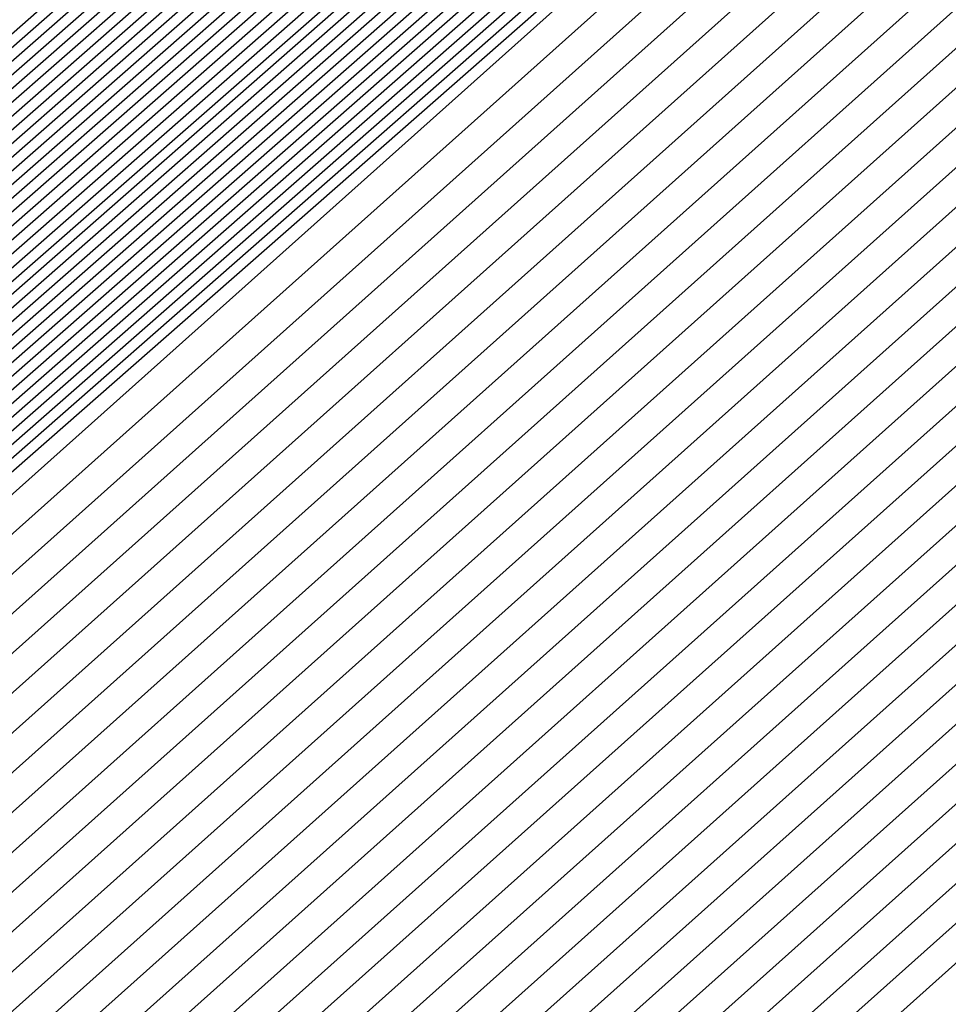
# Model space of a CAD drawing. Extents: x 3249832 to 3255657, y 13789405 to 13793316.
# Tile 938 of 1056: x 3253211.7229 to 3253211.7895, y 13791260.3219 to 13791260.3925. Entities that reach past the tile are written whole.
import ezdxf

# ---------------------------------------------------------------- set-up
doc = ezdxf.new("R2010")
doc.units = 0
doc.header["$LTSCALE"] = 100
doc.header["$MEASUREMENT"] = 0
for name, color, linetype in [('GRATIO_03231_CON', 1, 'CONTINUOUS'), ('GRATIO_0323_ICON', 1, 'CONTINUOUS'), ('TARGETS_EAST', 7, 'CONTINUOUS')]:
    doc.layers.add(name, color=color, linetype=linetype)

# ---------------------------------------------------------------- blocks, each defined once
blk = doc.blocks.new('Gratio_032316_contours')
at = {"layer": 'GRATIO_03231_CON', "color": 5, "linetype": 'Continuous', "flags": 128}
for points in [[(3253201.783872, 13791251.575631), (3253207.962297, 13791257.094121), (3253221.663978, 13791269.109817), (3253235.385379, 13791281.103312), (3253243.2891, 13791288.005418), (3253246.202266, 13791290.547799), (3253246.618132, 13791290.912333), (3253246.719311, 13791291.009249), (3253247.445844, 13791291.662176), (3253249.427128, 13791293.423097), (3253252.979202, 13791296.566073), (3253257.164667, 13791300.253483), (3253260.732765, 13791303.369789), (3253263.019518, 13791305.318945), (3253265.708069, 13791307.582885), (3253271.068337, 13791312.163033), (3253280.44457, 13791320.246378), (3253291.478323, 13791329.762148), (3253300.885471, 13791337.825133)], [(3253201.91738, 13791251.692027), (3253208.077456, 13791257.194129), (3253221.738452, 13791269.174136), (3253235.419113, 13791281.132009), (3253243.299392, 13791288.013593), (3253246.204, 13791290.548325), (3253246.618845, 13791290.911537), (3253246.712605, 13791291.001144), (3253247.385044, 13791291.605387), (3253249.218698, 13791293.235087), (3253252.506087, 13791296.143862), (3253256.379669, 13791299.556502), (3253259.681888, 13791302.440594), (3253261.824728, 13791304.26746), (3253264.498338, 13791306.523363), (3253269.962407, 13791311.198301), (3253279.540643, 13791319.459498), (3253290.812829, 13791329.183071), (3253300.422766, 13791337.422359)], [(3253202.050886, 13791251.808424), (3253208.192618, 13791257.294136), (3253221.812925, 13791269.238459), (3253235.452849, 13791281.160706), (3253243.309684, 13791288.021767), (3253246.205734, 13791290.54885), (3253246.619558, 13791290.910741), (3253246.705899, 13791290.99304), (3253247.324245, 13791291.548597), (3253249.010269, 13791293.047077), (3253252.032972, 13791295.72165), (3253255.594672, 13791298.859521), (3253258.631011, 13791301.5114), (3253260.629938, 13791303.215975), (3253263.288608, 13791305.46384), (3253268.856478, 13791310.233569), (3253278.636718, 13791318.672617), (3253290.147338, 13791328.603992), (3253299.96006, 13791337.019585)], [(3253222.189727, 13791268.956195), (3253208.471011, 13791257.206985), (3253202.184394, 13791251.924823), (3253202.184394, 13791251.924822), (3253208.307777, 13791257.394144), (3253221.887399, 13791269.302782)], [(3253222.336854, 13791269.086923), (3253208.700353, 13791257.408126), (3253202.451409, 13791252.157615), (3253202.45141, 13791252.157615), (3253208.538097, 13791257.594161), (3253222.036346, 13791269.431424)], [(3253222.410417, 13791269.152286), (3253208.815023, 13791257.508695), (3253202.584921, 13791252.274011), (3253202.584918, 13791252.274013), (3253208.653258, 13791257.694169), (3253222.11082, 13791269.495747)], [(3253222.483981, 13791269.217651), (3253208.92969, 13791257.609264), (3253202.718428, 13791252.390411), (3253202.718426, 13791252.39041), (3253208.768418, 13791257.794177), (3253222.185294, 13791269.560071)], [(3253222.557544, 13791269.283014), (3253209.044361, 13791257.709832), (3253202.851936, 13791252.506807), (3253202.851934, 13791252.506806), (3253208.883579, 13791257.894186), (3253222.259767, 13791269.62439)], [(3253222.704671, 13791269.413741), (3253209.273702, 13791257.91097), (3253203.118951, 13791252.739602), (3253203.11895, 13791252.739601), (3253209.113899, 13791258.094202), (3253222.408715, 13791269.753036)], [(3253222.778233, 13791269.479104), (3253209.388373, 13791258.011542), (3253203.252459, 13791252.855998), (3253203.252458, 13791252.855998), (3253209.229059, 13791258.194209), (3253222.483188, 13791269.817355)], [(3253222.851796, 13791269.544469), (3253209.503043, 13791258.112111), (3253203.385966, 13791252.972394), (3253203.385966, 13791252.972394), (3253209.34422, 13791258.294219), (3253222.557662, 13791269.881678)], [(3253222.92536, 13791269.609832), (3253209.617714, 13791258.21268), (3253203.519474, 13791253.08879), (3253203.519474, 13791253.088791), (3253209.459379, 13791258.394226), (3253222.632135, 13791269.946001)], [(3253294.555932, 13791331.784818), (3253282.651333, 13791321.302735), (3253268.603203, 13791309.014447), (3253256.633797, 13791298.600272), (3253249.913733, 13791292.816087), (3253247.407106, 13791290.719974), (3253247.026376, 13791290.445568), (3253246.628672, 13791290.097267), (3253243.849802, 13791287.662521), (3253236.270245, 13791281.099544), (3253223.072487, 13791269.740559), (3253209.847055, 13791258.413819), (3253203.786489, 13791253.321586), (3253203.78649, 13791253.321586), (3253209.689707, 13791258.594234), (3253222.78114, 13791270.074575), (3253235.891608, 13791281.53353), (3253243.79641, 13791288.432975), (3253249.048806, 13791292.998606), (3253256.146548, 13791299.147074), (3253268.135158, 13791309.529006), (3253282.251274, 13791321.730918), (3253294.279297, 13791332.073309)], [(3253294.303412, 13791331.566983), (3253282.46184, 13791321.140397), (3253268.488083, 13791308.917171), (3253256.582029, 13791298.558148), (3253249.897517, 13791292.804611), (3253247.40414, 13791290.719612), (3253247.02543, 13791290.446644), (3253246.629001, 13791290.099378), (3253243.858784, 13791287.672183), (3253236.302787, 13791281.129602), (3253223.14605, 13791269.805922), (3253209.961726, 13791258.514388), (3253203.919997, 13791253.437981), (3253203.919998, 13791253.437982), (3253209.804872, 13791258.694236), (3253222.855652, 13791270.138852), (3253235.925472, 13791281.562076), (3253243.805117, 13791288.439206), (3253249.036009, 13791292.985734), (3253256.097231, 13791299.102201), (3253268.022476, 13791309.42905), (3253282.06389, 13791321.566318), (3253294.028242, 13791331.853946)], [(3253294.050892, 13791331.349147), (3253282.272347, 13791320.978058), (3253268.372959, 13791308.819897), (3253256.53026, 13791298.516025), (3253249.8813, 13791292.793135), (3253247.401173, 13791290.719249), (3253247.024485, 13791290.447721), (3253246.629331, 13791290.101489), (3253243.867765, 13791287.681844), (3253236.335328, 13791281.15966), (3253223.219613, 13791269.871285), (3253210.076396, 13791258.614957), (3253204.053508, 13791253.554381), (3253204.053506, 13791253.554379), (3253209.920037, 13791258.79424), (3253222.930167, 13791270.20313), (3253235.959336, 13791281.590624), (3253243.813823, 13791288.445438), (3253249.023211, 13791292.972861), (3253256.047914, 13791299.057326), (3253267.909792, 13791309.329092), (3253281.876511, 13791321.401718), (3253293.777187, 13791331.634584)], [(3253293.798373, 13791331.131311), (3253282.082854, 13791320.815718), (3253268.257836, 13791308.722622), (3253256.478491, 13791298.473901), (3253249.865083, 13791292.781659), (3253247.398206, 13791290.718887), (3253247.023539, 13791290.448797), (3253246.629661, 13791290.1036), (3253243.876746, 13791287.691505), (3253236.367871, 13791281.189718), (3253223.293177, 13791269.93665), (3253210.191067, 13791258.715525), (3253204.187016, 13791253.670777), (3253204.187014, 13791253.670777), (3253210.035202, 13791258.894242), (3253223.004679, 13791270.267407), (3253235.993201, 13791281.619171), (3253243.82253, 13791288.45167), (3253249.010414, 13791292.959989), (3253255.998597, 13791299.012453), (3253267.79711, 13791309.229136), (3253281.689131, 13791321.237116), (3253293.526131, 13791331.41522)], [(3253281.703867, 13791320.491041), (3253268.027588, 13791308.528072), (3253256.374954, 13791298.389654), (3253249.83265, 13791292.758707), (3253247.392273, 13791290.718163), (3253247.021649, 13791290.45095), (3253246.63032, 13791290.107823), (3253243.894709, 13791287.710827), (3253236.432955, 13791281.249833), (3253223.440304, 13791270.067378), (3253210.420408, 13791258.916665), (3253204.454031, 13791253.903573), (3253204.45403, 13791253.90357), (3253210.265496, 13791259.094286), (3253223.15342, 13791270.396274), (3253236.059978, 13791281.677323), (3253243.494674, 13791288.169109), (3253246.236293, 13791290.558915), (3253246.630942, 13791290.897916), (3253246.976878, 13791291.192818), (3253249.380962, 13791293.27243), (3253255.902209, 13791298.921086), (3253267.57241, 13791309.028745), (3253281.314456, 13791320.907856)], [(3253281.514374, 13791320.328701), (3253267.912464, 13791308.430798), (3253256.323186, 13791298.34753), (3253249.816433, 13791292.747232), (3253247.389307, 13791290.7178), (3253247.020703, 13791290.452026), (3253246.63065, 13791290.109934), (3253243.90369, 13791287.720489), (3253236.465497, 13791281.279891), (3253223.513867, 13791270.132741), (3253210.535079, 13791259.017233), (3253204.587539, 13791254.019969), (3253204.587538, 13791254.019968), (3253210.380657, 13791259.194295), (3253223.22789, 13791270.460601), (3253236.093697, 13791281.706031), (3253243.504926, 13791288.177315), (3253246.237927, 13791290.559532), (3253246.631434, 13791290.897348), (3253246.975681, 13791291.190435), (3253249.366914, 13791293.25849), (3253255.852885, 13791298.876217), (3253267.459724, 13791308.928789), (3253281.127076, 13791320.743256)], [(3253281.324881, 13791320.166363), (3253267.797344, 13791308.333522), (3253256.271417, 13791298.305406), (3253249.800217, 13791292.735756), (3253247.38634, 13791290.717438), (3253247.019758, 13791290.453103), (3253246.630979, 13791290.112045), (3253243.912671, 13791287.73015), (3253236.498039, 13791281.309949), (3253223.587429, 13791270.198103), (3253210.64975, 13791259.117804), (3253204.721046, 13791254.136365), (3253204.721046, 13791254.136365), (3253210.495817, 13791259.294303), (3253223.302356, 13791270.524924), (3253236.127417, 13791281.734739), (3253243.515178, 13791288.185521), (3253246.239562, 13791290.56015), (3253246.631926, 13791290.896781), (3253246.974483, 13791291.188052), (3253249.352866, 13791293.24455), (3253255.803561, 13791298.831348), (3253267.347038, 13791308.828835), (3253280.939697, 13791320.578654)], [(3253281.135387, 13791320.004024), (3253267.68222, 13791308.236247), (3253256.219649, 13791298.263283), (3253249.784, 13791292.72428), (3253247.383374, 13791290.717076), (3253247.018812, 13791290.454179), (3253246.631309, 13791290.114156), (3253243.921652, 13791287.739811), (3253236.530581, 13791281.340006), (3253223.660992, 13791270.263468), (3253210.76442, 13791259.218373), (3253204.854554, 13791254.25276), (3253204.854554, 13791254.252763), (3253210.610976, 13791259.394313), (3253223.376826, 13791270.589251), (3253236.161137, 13791281.763447), (3253243.52543, 13791288.193726), (3253246.241196, 13791290.560768), (3253246.632418, 13791290.896213), (3253246.973286, 13791291.185668), (3253249.338818, 13791293.230609), (3253255.754237, 13791298.786479), (3253267.234354, 13791308.728879), (3253280.752313, 13791320.414054)], [(3253267.451973, 13791308.041697), (3253256.116111, 13791298.179035), (3253249.751567, 13791292.701328), (3253247.377441, 13791290.716351), (3253247.016922, 13791290.456332), (3253246.631968, 13791290.118378), (3253243.939615, 13791287.759133), (3253236.595665, 13791281.400121), (3253223.808119, 13791270.394196), (3253210.993761, 13791259.419512), (3253205.121569, 13791254.485556), (3253205.12157, 13791254.485556), (3253210.841294, 13791259.59433), (3253223.525766, 13791270.717901), (3253236.228576, 13791281.820863), (3253243.545933, 13791288.210138), (3253246.244464, 13791290.562004), (3253246.633402, 13791290.895078), (3253246.970892, 13791291.180901), (3253249.310721, 13791293.202729), (3253255.655588, 13791298.696741), (3253267.008982, 13791308.528971)], [(3253267.336849, 13791307.944423), (3253256.064342, 13791298.136912), (3253249.73535, 13791292.689852), (3253247.374474, 13791290.715989), (3253247.015976, 13791290.457408), (3253246.632298, 13791290.120489), (3253243.948596, 13791287.768794), (3253236.628207, 13791281.430179), (3253223.881683, 13791270.459559), (3253211.108432, 13791259.520081), (3253205.255077, 13791254.601952), (3253205.255078, 13791254.601953), (3253210.956454, 13791259.694338), (3253223.600232, 13791270.782228), (3253236.262295, 13791281.84957), (3253243.556185, 13791288.218343), (3253246.246098, 13791290.562622), (3253246.633894, 13791290.89451), (3253246.969694, 13791291.178518), (3253249.296673, 13791293.188789), (3253255.606265, 13791298.651872), (3253266.896298, 13791308.429015)], [(3253267.221725, 13791307.847149), (3253256.012575, 13791298.094788), (3253249.719134, 13791292.678376), (3253247.371507, 13791290.715627), (3253247.015031, 13791290.458484), (3253246.632628, 13791290.1226), (3253243.957577, 13791287.778456), (3253236.66075, 13791281.460237), (3253223.955246, 13791270.524922), (3253211.223103, 13791259.62065), (3253205.388584, 13791254.718352), (3253205.388586, 13791254.718351), (3253211.071615, 13791259.794345), (3253223.674701, 13791270.846551), (3253236.296016, 13791281.878279), (3253243.566437, 13791288.226549), (3253246.247732, 13791290.56324), (3253246.634385, 13791290.893942), (3253246.968497, 13791291.176134), (3253249.282624, 13791293.174848), (3253255.55694, 13791298.607003), (3253266.783612, 13791308.329061)], [(3253267.106605, 13791307.749872), (3253255.960806, 13791298.052664), (3253249.702917, 13791292.6669), (3253247.368541, 13791290.715265), (3253247.014086, 13791290.459561), (3253246.632957, 13791290.124712), (3253243.966559, 13791287.788117), (3253236.693292, 13791281.490295), (3253224.02881, 13791270.590287), (3253211.337773, 13791259.72122), (3253205.522092, 13791254.834748), (3253205.522094, 13791254.834746), (3253211.186774, 13791259.894355), (3253223.749171, 13791270.910878), (3253236.329735, 13791281.906987), (3253243.576689, 13791288.234755), (3253246.249366, 13791290.563858), (3253246.634877, 13791290.893375), (3253246.9673, 13791291.173751), (3253249.268576, 13791293.160908), (3253255.507616, 13791298.562134), (3253266.670926, 13791308.229105)], [(3253266.876357, 13791307.555324), (3253255.857268, 13791297.968417), (3253249.670483, 13791292.643948), (3253247.362608, 13791290.71454), (3253247.012195, 13791290.461714), (3253246.633616, 13791290.128934), (3253243.984521, 13791287.807439), (3253236.758376, 13791281.55041), (3253224.175936, 13791270.721014), (3253211.567115, 13791259.922358), (3253205.789111, 13791255.067539), (3253205.78911, 13791255.067541), (3253211.417093, 13791260.094372), (3253223.898111, 13791271.039528), (3253236.397174, 13791281.964402), (3253243.597192, 13791288.251166), (3253246.252634, 13791290.565094), (3253246.635861, 13791290.892239), (3253246.964905, 13791291.168984), (3253249.240479, 13791293.133027), (3253255.408968, 13791298.472396), (3253266.445556, 13791308.029197)], [(3253266.761233, 13791307.458048), (3253255.8055, 13791297.926293), (3253249.654267, 13791292.632473), (3253247.359641, 13791290.714178), (3253247.011249, 13791290.46279), (3253246.633946, 13791290.131045), (3253243.993502, 13791287.8171), (3253236.790918, 13791281.580467), (3253224.2495, 13791270.786377), (3253211.681785, 13791260.022928), (3253205.922618, 13791255.183939), (3253205.922618, 13791255.183939), (3253211.532252, 13791260.19438), (3253223.972577, 13791271.103855), (3253236.430893, 13791281.993111), (3253243.607444, 13791288.259371), (3253246.254268, 13791290.565712), (3253246.636353, 13791290.891671), (3253246.963708, 13791291.166601), (3253249.226431, 13791293.119087), (3253255.359643, 13791298.427527), (3253266.33287, 13791307.929241)], [(3253266.64611, 13791307.360774), (3253255.753731, 13791297.884169), (3253249.63805, 13791292.620997), (3253247.356675, 13791290.713816), (3253247.010304, 13791290.463866), (3253246.634276, 13791290.133156), (3253244.002484, 13791287.826761), (3253236.82346, 13791281.610525), (3253224.323063, 13791270.85174), (3253211.796456, 13791260.123497), (3253206.056126, 13791255.300335), (3253206.056126, 13791255.300335), (3253211.647411, 13791260.294389), (3253224.047047, 13791271.168178), (3253236.464614, 13791282.021819), (3253243.617696, 13791288.267577), (3253246.255902, 13791290.566329), (3253246.636845, 13791290.891104), (3253246.962511, 13791291.164217), (3253249.212383, 13791293.105147), (3253255.310319, 13791298.382658), (3253266.220186, 13791307.829287)], [(3253266.530986, 13791307.263499), (3253255.701962, 13791297.842046), (3253249.621834, 13791292.609521), (3253247.353708, 13791290.713453), (3253247.009359, 13791290.464943), (3253246.634605, 13791290.135267), (3253244.011465, 13791287.836423), (3253236.856002, 13791281.640583), (3253224.396627, 13791270.917105), (3253211.911126, 13791260.224066), (3253206.189634, 13791255.416731), (3253206.189634, 13791255.416732), (3253211.762573, 13791260.394397), (3253224.121517, 13791271.232505), (3253236.498333, 13791282.050527), (3253243.627948, 13791288.275783), (3253246.257536, 13791290.566947), (3253246.637337, 13791290.890536), (3253246.961314, 13791291.161834), (3253249.198335, 13791293.091206), (3253255.260994, 13791298.337789), (3253266.1075, 13791307.729333)], [(3253266.300742, 13791307.068949), (3253255.598426, 13791297.757798), (3253249.5894, 13791292.586569), (3253247.347775, 13791290.712729), (3253247.007468, 13791290.467095), (3253246.635265, 13791290.139489), (3253244.029427, 13791287.855745), (3253236.921086, 13791281.700698), (3253224.543752, 13791271.047831), (3253212.140468, 13791260.425205), (3253206.456649, 13791255.649527), (3253206.45665, 13791255.649527), (3253211.992891, 13791260.594414), (3253224.270456, 13791271.361155), (3253236.565772, 13791282.107943), (3253243.648451, 13791288.292194), (3253246.260804, 13791290.568183), (3253246.638321, 13791290.889401), (3253246.958919, 13791291.157067), (3253249.170238, 13791293.063326), (3253255.162346, 13791298.248051), (3253265.88213, 13791307.529423)], [(3253266.185618, 13791306.971675), (3253255.546657, 13791297.715675), (3253249.573183, 13791292.575093), (3253247.344808, 13791290.712367), (3253247.006522, 13791290.468172), (3253246.635594, 13791290.141601), (3253244.038409, 13791287.865406), (3253236.953628, 13791281.730756), (3253224.617315, 13791271.113195), (3253212.255138, 13791260.525774), (3253206.590156, 13791255.765923), (3253206.590158, 13791255.765923), (3253212.10805, 13791260.694424), (3253224.344922, 13791271.425478), (3253236.599492, 13791282.136651), (3253243.658703, 13791288.3004), (3253246.262438, 13791290.568801), (3253246.638812, 13791290.888833), (3253246.957722, 13791291.154684), (3253249.15619, 13791293.049385), (3253255.113022, 13791298.203182), (3253265.769445, 13791307.429467)], [(3253266.070494, 13791306.874399), (3253255.494888, 13791297.673551), (3253249.556967, 13791292.563617), (3253247.341842, 13791290.712004), (3253247.005577, 13791290.469248), (3253246.635924, 13791290.143712), (3253244.04739, 13791287.875067), (3253236.98617, 13791281.760814), (3253224.690879, 13791271.178558), (3253212.369809, 13791260.626345), (3253206.723664, 13791255.882318), (3253206.723666, 13791255.88232), (3253212.22321, 13791260.794431), (3253224.419392, 13791271.489805), (3253236.633212, 13791282.165358), (3253243.668955, 13791288.308605), (3253246.264072, 13791290.569419), (3253246.639304, 13791290.888265), (3253246.956524, 13791291.1523), (3253249.142141, 13791293.035445), (3253255.063697, 13791298.158313), (3253265.656759, 13791307.329513)], [(3253265.955372, 13791306.777124), (3253255.44312, 13791297.631427), (3253249.54075, 13791292.552141), (3253247.338875, 13791290.711642), (3253247.004632, 13791290.470325), (3253246.636254, 13791290.145823), (3253244.056371, 13791287.884728), (3253237.018712, 13791281.790872), (3253224.764442, 13791271.243923), (3253212.48448, 13791260.726913), (3253206.857172, 13791255.998718), (3253206.857174, 13791255.998718), (3253212.338369, 13791260.894441), (3253224.493862, 13791271.554128), (3253236.666931, 13791282.194066), (3253243.679207, 13791288.316811), (3253246.265706, 13791290.570037), (3253246.639796, 13791290.887697), (3253246.955327, 13791291.149917), (3253249.128093, 13791293.021505), (3253255.014373, 13791298.113444), (3253265.544075, 13791307.229559)], [(3253265.725125, 13791306.582574), (3253255.339583, 13791297.54718), (3253249.508317, 13791292.52919), (3253247.332942, 13791290.710918), (3253247.002741, 13791290.472477), (3253246.636913, 13791290.150045), (3253244.074334, 13791287.904051), (3253237.083796, 13791281.850986), (3253224.911569, 13791271.374649), (3253212.713817, 13791260.928053), (3253207.124191, 13791256.23151), (3253207.12419, 13791256.231511), (3253212.568689, 13791261.094458), (3253224.642801, 13791271.682782), (3253236.73437, 13791282.251483), (3253243.69971, 13791288.333222), (3253246.268975, 13791290.571273), (3253246.64078, 13791290.886562), (3253246.952933, 13791291.14515), (3253249.099997, 13791292.993624), (3253254.915725, 13791298.023706), (3253265.318703, 13791307.029649)], [(3253265.610003, 13791306.4853), (3253255.287814, 13791297.505056), (3253249.4921, 13791292.517714), (3253247.329976, 13791290.710555), (3253247.001795, 13791290.473554), (3253246.637243, 13791290.152156), (3253244.083315, 13791287.913712), (3253237.116338, 13791281.881044), (3253224.985132, 13791271.440014), (3253212.828488, 13791261.028621), (3253207.257698, 13791256.34791), (3253207.257698, 13791256.347908), (3253212.683849, 13791261.194466), (3253224.717267, 13791271.747105), (3253236.76809, 13791282.28019), (3253243.709962, 13791288.341428), (3253246.270609, 13791290.571891), (3253246.641272, 13791290.885994), (3253246.951735, 13791291.142767), (3253249.085948, 13791292.979684), (3253254.8664, 13791297.978837), (3253265.206019, 13791306.929695)], [(3253265.494879, 13791306.388026), (3253255.236046, 13791297.462932), (3253249.475884, 13791292.506238), (3253247.327009, 13791290.710193), (3253247.00085, 13791290.47463), (3253246.637572, 13791290.154267), (3253244.092296, 13791287.923373), (3253237.14888, 13791281.911102), (3253225.058696, 13791271.505377), (3253212.943158, 13791261.12919), (3253207.391206, 13791256.464306), (3253207.391205, 13791256.464306), (3253212.799008, 13791261.294475), (3253224.791737, 13791271.811432), (3253236.80181, 13791282.308898), (3253243.720214, 13791288.349633), (3253246.272243, 13791290.572509), (3253246.641764, 13791290.885427), (3253246.950538, 13791291.140383), (3253249.0719, 13791292.965744), (3253254.817076, 13791297.933968), (3253265.093333, 13791306.829739)], [(3253265.379755, 13791306.290749), (3253255.184277, 13791297.420809), (3253249.459667, 13791292.494762), (3253247.324043, 13791290.709831), (3253246.999905, 13791290.475706), (3253246.637902, 13791290.156378), (3253244.101277, 13791287.933034), (3253237.181422, 13791281.94116), (3253225.132259, 13791271.570741), (3253213.057829, 13791261.229761), (3253207.524713, 13791256.580702), (3253207.524713, 13791256.580701), (3253212.914167, 13791261.394483), (3253224.866207, 13791271.875755), (3253236.83553, 13791282.337607), (3253243.730466, 13791288.357839), (3253246.273877, 13791290.573126), (3253246.642256, 13791290.884859), (3253246.949341, 13791291.138), (3253249.057852, 13791292.951803), (3253254.767752, 13791297.889098), (3253264.980647, 13791306.729784)], [(3253265.149509, 13791306.096201), (3253255.08074, 13791297.336561), (3253249.427234, 13791292.47181), (3253247.31811, 13791290.709106), (3253246.998014, 13791290.477859), (3253246.638561, 13791290.160601), (3253244.11924, 13791287.952356), (3253237.246506, 13791282.001275), (3253225.279384, 13791271.701467), (3253213.28717, 13791261.430898), (3253207.791729, 13791256.813497), (3253207.791729, 13791256.813496), (3253213.144488, 13791261.5945), (3253225.015147, 13791272.004405), (3253236.902969, 13791282.395022), (3253243.750969, 13791288.37425), (3253246.277145, 13791290.574362), (3253246.643239, 13791290.883724), (3253246.946946, 13791291.133233), (3253249.029755, 13791292.923923), (3253254.669103, 13791297.799361), (3253264.755277, 13791306.529875)], [(3253265.034385, 13791305.998925), (3253255.028971, 13791297.294438), (3253249.411017, 13791292.460334), (3253247.315143, 13791290.708744), (3253246.997068, 13791290.478935), (3253246.638891, 13791290.162712), (3253244.128221, 13791287.962018), (3253237.279049, 13791282.031333), (3253225.352948, 13791271.766832), (3253213.401841, 13791261.531469), (3253207.925236, 13791256.929893), (3253207.925237, 13791256.929894), (3253213.259647, 13791261.694508), (3253225.089613, 13791272.068732), (3253236.936688, 13791282.42373), (3253243.761221, 13791288.382456), (3253246.278779, 13791290.57498), (3253246.643731, 13791290.883156), (3253246.945749, 13791291.130849), (3253249.015707, 13791292.909983), (3253254.619779, 13791297.754491), (3253264.642591, 13791306.42992)], [(3253264.919264, 13791305.901651), (3253254.977202, 13791297.252314), (3253249.3948, 13791292.448858), (3253247.312176, 13791290.708382), (3253246.996123, 13791290.480012), (3253246.639221, 13791290.164823), (3253244.137203, 13791287.971679), (3253237.311591, 13791282.06139), (3253225.426511, 13791271.832195), (3253213.516511, 13791261.632038), (3253208.058744, 13791257.046289), (3253208.058745, 13791257.04629), (3253213.374806, 13791261.794518), (3253225.164083, 13791272.133057), (3253236.970408, 13791282.452439), (3253243.771473, 13791288.390661), (3253246.280413, 13791290.575598), (3253246.644223, 13791290.882588), (3253246.944552, 13791291.128466), (3253249.001658, 13791292.896042), (3253254.570455, 13791297.709622), (3253264.529907, 13791306.329965)], [(3253264.80414, 13791305.804376), (3253254.925434, 13791297.21019), (3253249.378584, 13791292.437382), (3253247.30921, 13791290.70802), (3253246.995178, 13791290.481088), (3253246.63955, 13791290.166934), (3253244.146184, 13791287.98134), (3253237.344133, 13791282.091448), (3253225.500075, 13791271.89756), (3253213.631182, 13791261.732606), (3253208.192251, 13791257.162689), (3253208.192253, 13791257.162687), (3253213.489966, 13791261.894525), (3253225.238552, 13791272.197382), (3253237.004128, 13791282.481146), (3253243.781725, 13791288.398867), (3253246.282047, 13791290.576216), (3253246.644715, 13791290.88202), (3253246.943355, 13791291.126083), (3253248.98761, 13791292.882102), (3253254.521131, 13791297.664754), (3253264.417221, 13791306.230011)], [(3253264.573894, 13791305.609826), (3253254.821897, 13791297.125943), (3253249.34615, 13791292.414431), (3253247.303277, 13791290.707295), (3253246.993287, 13791290.483241), (3253246.640209, 13791290.171156), (3253244.164146, 13791288.000663), (3253237.409217, 13791282.151563), (3253225.647202, 13791272.028285), (3253213.860523, 13791261.933746), (3253208.459267, 13791257.395481), (3253208.459267, 13791257.395482), (3253213.720284, 13791262.094543), (3253225.387492, 13791272.326032), (3253237.071567, 13791282.538562), (3253243.802228, 13791288.415278), (3253246.285315, 13791290.577452), (3253246.645699, 13791290.880885), (3253246.94096, 13791291.121316), (3253248.959514, 13791292.854222), (3253254.422482, 13791297.575015), (3253264.191851, 13791306.030101)], [(3253264.45877, 13791305.512552), (3253254.770128, 13791297.083819), (3253249.329934, 13791292.402955), (3253247.30031, 13791290.706933), (3253246.992341, 13791290.484317), (3253246.640539, 13791290.173268), (3253244.173127, 13791288.010324), (3253237.441759, 13791282.181621), (3253225.720765, 13791272.09365), (3253213.975194, 13791262.034314), (3253208.592778, 13791257.51188), (3253208.592775, 13791257.511878), (3253213.835445, 13791262.194552), (3253225.461958, 13791272.390357), (3253237.105286, 13791282.56727), (3253243.81248, 13791288.423484), (3253246.286949, 13791290.57807), (3253246.646191, 13791290.880317), (3253246.939763, 13791291.118932), (3253248.945465, 13791292.840281), (3253254.373158, 13791297.530146), (3253264.079166, 13791305.930146)], [(3253264.343648, 13791305.415276), (3253254.71836, 13791297.041695), (3253249.313717, 13791292.391479), (3253247.297344, 13791290.706571), (3253246.991396, 13791290.485394), (3253246.640869, 13791290.175379), (3253244.182109, 13791288.019985), (3253237.474301, 13791282.211679), (3253225.794328, 13791272.159013), (3253214.089865, 13791262.134885), (3253208.726286, 13791257.628276), (3253208.726283, 13791257.628275), (3253213.950605, 13791262.29456), (3253225.536428, 13791272.454682), (3253237.139007, 13791282.595978), (3253243.822732, 13791288.43169), (3253246.288583, 13791290.578688), (3253246.646683, 13791290.87975), (3253246.938566, 13791291.116549), (3253248.931417, 13791292.826341), (3253254.323834, 13791297.485277), (3253263.96648, 13791305.830192)], [(3253264.228524, 13791305.318001), (3253254.666591, 13791296.999572), (3253249.2975, 13791292.380003), (3253247.294377, 13791290.706208), (3253246.990451, 13791290.48647), (3253246.641198, 13791290.17749), (3253244.19109, 13791288.029646), (3253237.506843, 13791282.241737), (3253225.867892, 13791272.224376), (3253214.204535, 13791262.235454), (3253208.859793, 13791257.744672), (3253208.859791, 13791257.744673), (3253214.065764, 13791262.394569), (3253225.610898, 13791272.519009), (3253237.172726, 13791282.624686), (3253243.832984, 13791288.439895), (3253246.290217, 13791290.579306), (3253246.647175, 13791290.879182), (3253246.937368, 13791291.114165), (3253248.917369, 13791292.812401), (3253254.27451, 13791297.440408), (3253263.853796, 13791305.730237)], [(3253263.998279, 13791305.123451), (3253254.563054, 13791296.915324), (3253249.265067, 13791292.357051), (3253247.288444, 13791290.705484), (3253246.98856, 13791290.488623), (3253246.641858, 13791290.181712), (3253244.209052, 13791288.048968), (3253237.571927, 13791282.301851), (3253226.015019, 13791272.355104), (3253214.433876, 13791262.436593), (3253209.126809, 13791257.977468), (3253209.126807, 13791257.977466), (3253214.296083, 13791262.594587), (3253225.759837, 13791272.647659), (3253237.240165, 13791282.682102), (3253243.853487, 13791288.456307), (3253246.293485, 13791290.580541), (3253246.648158, 13791290.878047), (3253246.934974, 13791291.109399), (3253248.889272, 13791292.78452), (3253254.175861, 13791297.35067), (3253263.628424, 13791305.530326)], [(3253263.883155, 13791305.026177), (3253254.511285, 13791296.873201), (3253249.24885, 13791292.345575), (3253247.285477, 13791290.705122), (3253246.987614, 13791290.489699), (3253246.642187, 13791290.183823), (3253244.218034, 13791288.05863), (3253237.60447, 13791282.331909), (3253226.08858, 13791272.420468), (3253214.548547, 13791262.537162), (3253209.260316, 13791258.093864), (3253209.260315, 13791258.093863), (3253214.411242, 13791262.694594), (3253225.834303, 13791272.711984), (3253237.273884, 13791282.71081), (3253243.863739, 13791288.464512), (3253246.295119, 13791290.581159), (3253246.64865, 13791290.877479), (3253246.933777, 13791291.107015), (3253248.875224, 13791292.77058), (3253254.126537, 13791297.305801), (3253263.51574, 13791305.430372)], [(3253263.768031, 13791304.928903), (3253254.459517, 13791296.831077), (3253249.232634, 13791292.334099), (3253247.282511, 13791290.704759), (3253246.986669, 13791290.490776), (3253246.642517, 13791290.185934), (3253244.227015, 13791288.068291), (3253237.637011, 13791282.361967), (3253226.162144, 13791272.485831), (3253214.663218, 13791262.637731), (3253209.393824, 13791258.21026), (3253209.393823, 13791258.210261), (3253214.526403, 13791262.794604), (3253225.908773, 13791272.776309), (3253237.307605, 13791282.739518), (3253243.873991, 13791288.472718), (3253246.296754, 13791290.581777), (3253246.649142, 13791290.876911), (3253246.932579, 13791291.104632), (3253248.861175, 13791292.756639), (3253254.077212, 13791297.260932), (3253263.403054, 13791305.330417)], [(3253263.652909, 13791304.831626), (3253254.407748, 13791296.788953), (3253249.216417, 13791292.322623), (3253247.279544, 13791290.704397), (3253246.985724, 13791290.491852), (3253246.642847, 13791290.188045), (3253244.235996, 13791288.077952), (3253237.669553, 13791282.392025), (3253226.235707, 13791272.551194), (3253214.777888, 13791262.738301), (3253209.527331, 13791258.326659), (3253209.527331, 13791258.326658), (3253214.641562, 13791262.894612), (3253225.983243, 13791272.840634), (3253237.341324, 13791282.768226), (3253243.884243, 13791288.480923), (3253246.298388, 13791290.582395), (3253246.649634, 13791290.876343), (3253246.931382, 13791291.102248), (3253248.847127, 13791292.742699), (3253254.027888, 13791297.216063), (3253263.290368, 13791305.230462)], [(3253226.382834, 13791272.681922), (3253215.00723, 13791262.939439), (3253209.794347, 13791258.559451), (3253209.794347, 13791258.559452), (3253214.871881, 13791263.094629), (3253226.132183, 13791272.969284)], [(3253226.456398, 13791272.747287), (3253215.1219, 13791263.040009), (3253209.927854, 13791258.675849), (3253209.927855, 13791258.675849), (3253214.98704, 13791263.194638), (3253226.206649, 13791273.03361)], [(3253226.529961, 13791272.81265), (3253215.236571, 13791263.140578), (3253210.061362, 13791258.792247), (3253210.061363, 13791258.792246), (3253215.102201, 13791263.294646), (3253226.281118, 13791273.097935)], [(3253226.603525, 13791272.878012), (3253215.351241, 13791263.241147), (3253210.194873, 13791258.908643), (3253210.194871, 13791258.908643), (3253215.217361, 13791263.394654), (3253226.355588, 13791273.16226)], [(3253226.750651, 13791273.00874), (3253215.580581, 13791263.442286), (3253210.461888, 13791259.141436), (3253210.461887, 13791259.141437), (3253215.447679, 13791263.594671), (3253226.504528, 13791273.29091)], [(3253226.824215, 13791273.074105), (3253215.695251, 13791263.542855), (3253210.595396, 13791259.257834), (3253210.595395, 13791259.257834), (3253215.562839, 13791263.69468), (3253226.578994, 13791273.355235)]]:
    blk.add_lwpolyline(points, dxfattribs=at)
at = {"layer": 'GRATIO_0323_ICON', "color": 7, "linetype": 'Continuous', "flags": 128}
for points in [[(3253222.263291, 13791269.021558), (3253208.585682, 13791257.307554), (3253202.317902, 13791252.041219), (3253202.317902, 13791252.041219), (3253208.422938, 13791257.494154), (3253221.961873, 13791269.367105)], [(3253222.631108, 13791269.348376), (3253209.159031, 13791257.810401), (3253202.985444, 13791252.623202), (3253202.985442, 13791252.623203), (3253208.998738, 13791257.994194), (3253222.334241, 13791269.688713)], [(3253294.808451, 13791332.002654), (3253282.840827, 13791321.465075), (3253268.718327, 13791309.111721), (3253256.685565, 13791298.642396), (3253249.92995, 13791292.827563), (3253247.410073, 13791290.720336), (3253247.027321, 13791290.444492), (3253246.628342, 13791290.095156), (3253243.840821, 13791287.65286), (3253236.237703, 13791281.069487), (3253222.998923, 13791269.675195), (3253209.732385, 13791258.313249), (3253203.652982, 13791253.20519), (3253203.652982, 13791253.205189), (3253209.574542, 13791258.494232), (3253222.706628, 13791270.010298), (3253235.857744, 13791281.504982), (3253243.787703, 13791288.426743), (3253249.061604, 13791293.011479), (3253256.195865, 13791299.191949), (3253268.247842, 13791309.628962), (3253282.438653, 13791321.895519), (3253294.530352, 13791332.292673)], [(3253281.89336, 13791320.65338), (3253268.142712, 13791308.625346), (3253256.426723, 13791298.431777), (3253249.848867, 13791292.770183), (3253247.39524, 13791290.718525), (3253247.022594, 13791290.449873), (3253246.62999, 13791290.105711), (3253243.885727, 13791287.701166), (3253236.400413, 13791281.219776), (3253223.36674, 13791270.002013), (3253210.305738, 13791258.816096), (3253204.320523, 13791253.787173), (3253204.320522, 13791253.787174), (3253210.150337, 13791258.994278), (3253223.078951, 13791270.331951), (3253236.026258, 13791281.648614), (3253243.484422, 13791288.160904), (3253246.234659, 13791290.558297), (3253246.63045, 13791290.898484), (3253246.978075, 13791291.195202), (3253249.395011, 13791293.286371), (3253255.951534, 13791298.965955), (3253267.685094, 13791309.128699), (3253281.501835, 13791321.072455)], [(3253280.945894, 13791319.841684), (3253267.567096, 13791308.138973), (3253256.16788, 13791298.221159), (3253249.767783, 13791292.712804), (3253247.380407, 13791290.716714), (3253247.017867, 13791290.455255), (3253246.631639, 13791290.116267), (3253243.930634, 13791287.749472), (3253236.563123, 13791281.370064), (3253223.734556, 13791270.328831), (3253210.879091, 13791259.318942), (3253204.988061, 13791254.36916), (3253204.988062, 13791254.369158), (3253210.726135, 13791259.49432), (3253223.451296, 13791270.653578), (3253236.194856, 13791281.792155), (3253243.535681, 13791288.201932), (3253246.24283, 13791290.561386), (3253246.63291, 13791290.895645), (3253246.972089, 13791291.183285), (3253249.324769, 13791293.216669), (3253255.704912, 13791298.74161), (3253267.121668, 13791308.628925), (3253280.564934, 13791320.249454)], [(3253266.991481, 13791307.652598), (3253255.909037, 13791298.01054), (3253249.6867, 13791292.655425), (3253247.365574, 13791290.714902), (3253247.01314, 13791290.460637), (3253246.633287, 13791290.126823), (3253243.97554, 13791287.797778), (3253236.725834, 13791281.520353), (3253224.102373, 13791270.655649), (3253211.452444, 13791259.821789), (3253205.655603, 13791254.951144), (3253205.655602, 13791254.951144), (3253211.301934, 13791259.994362), (3253223.823641, 13791270.975201), (3253236.363455, 13791281.935695), (3253243.58694, 13791288.24296), (3253246.251, 13791290.564476), (3253246.635369, 13791290.892807), (3253246.966103, 13791291.171368), (3253249.254528, 13791293.146968), (3253255.458291, 13791298.517265), (3253266.558242, 13791308.129151)], [(3253266.415864, 13791307.166223), (3253255.650194, 13791297.799922), (3253249.605617, 13791292.598045), (3253247.350742, 13791290.713091), (3253247.008413, 13791290.466019), (3253246.634935, 13791290.137378), (3253244.020446, 13791287.846084), (3253236.888544, 13791281.670641), (3253224.470188, 13791270.982468), (3253212.025797, 13791260.324637), (3253206.323141, 13791255.533131), (3253206.323142, 13791255.53313), (3253211.877732, 13791260.494407), (3253224.195986, 13791271.296828), (3253236.532053, 13791282.079234), (3253243.6382, 13791288.283988), (3253246.25917, 13791290.567565), (3253246.637829, 13791290.889968), (3253246.960116, 13791291.15945), (3253249.184286, 13791293.077266), (3253255.21167, 13791298.29292), (3253265.994814, 13791307.629377)], [(3253265.840248, 13791306.67985), (3253255.391351, 13791297.589303), (3253249.524534, 13791292.540666), (3253247.335909, 13791290.71128), (3253247.003686, 13791290.471401), (3253246.636583, 13791290.147934), (3253244.065352, 13791287.894389), (3253237.051254, 13791281.820929), (3253224.838006, 13791271.309286), (3253212.59915, 13791260.827482), (3253206.990679, 13791256.115114), (3253206.990682, 13791256.115115), (3253212.45353, 13791260.994449), (3253224.568332, 13791271.618455), (3253236.700651, 13791282.222775), (3253243.689459, 13791288.325016), (3253246.267341, 13791290.570655), (3253246.640288, 13791290.88713), (3253246.95413, 13791291.147533), (3253249.114045, 13791293.007565), (3253254.965049, 13791298.068575), (3253265.431389, 13791307.129603)], [(3253265.264633, 13791306.193475), (3253255.132509, 13791297.378685), (3253249.44345, 13791292.483286), (3253247.321076, 13791290.709469), (3253246.998959, 13791290.476783), (3253246.638232, 13791290.15849), (3253244.110259, 13791287.942695), (3253237.213964, 13791281.971218), (3253225.205823, 13791271.636104), (3253213.172499, 13791261.33033), (3253207.658221, 13791256.697101), (3253207.658221, 13791256.697099), (3253213.029327, 13791261.494493), (3253224.940677, 13791271.940082), (3253236.869249, 13791282.366314), (3253243.740718, 13791288.366045), (3253246.275511, 13791290.573744), (3253246.642748, 13791290.884291), (3253246.948144, 13791291.135616), (3253249.043803, 13791292.937863), (3253254.718428, 13791297.84423), (3253264.867963, 13791306.62983)], [(3253264.689016, 13791305.7071), (3253254.873665, 13791297.168066), (3253249.362367, 13791292.425906), (3253247.306243, 13791290.707657), (3253246.994232, 13791290.482165), (3253246.63988, 13791290.169045), (3253244.155165, 13791287.991001), (3253237.376675, 13791282.121506), (3253225.573638, 13791271.962922), (3253213.745853, 13791261.833177), (3253208.325759, 13791257.279085), (3253208.325759, 13791257.279085), (3253213.605125, 13791261.994535), (3253225.313022, 13791272.261707), (3253237.037847, 13791282.509854), (3253243.791977, 13791288.407073), (3253246.283681, 13791290.576834), (3253246.645207, 13791290.881453), (3253246.942157, 13791291.123699), (3253248.973562, 13791292.868162), (3253254.471807, 13791297.619884), (3253264.304535, 13791306.130056)], [(3253264.113401, 13791305.220727), (3253254.614823, 13791296.957448), (3253249.281284, 13791292.368527), (3253247.291411, 13791290.705846), (3253246.989505, 13791290.487546), (3253246.641528, 13791290.179601), (3253244.200071, 13791288.039307), (3253237.539385, 13791282.271795), (3253225.941455, 13791272.289741), (3253214.319206, 13791262.336023), (3253208.993301, 13791257.861068), (3253208.993299, 13791257.86107), (3253214.180923, 13791262.494577), (3253225.685367, 13791272.583334), (3253237.206446, 13791282.653394), (3253243.843236, 13791288.448101), (3253246.291851, 13791290.579923), (3253246.647666, 13791290.878614), (3253246.936171, 13791291.111782), (3253248.90332, 13791292.79846), (3253254.225185, 13791297.395539), (3253263.74111, 13791305.630282)], [(3253226.309271, 13791272.616559), (3253214.892559, 13791262.83887), (3253209.660839, 13791258.443055), (3253209.660839, 13791258.443054), (3253214.756722, 13791262.994621), (3253226.057713, 13791272.904959)], [(3253226.677088, 13791272.943377), (3253215.465912, 13791263.341718), (3253210.328381, 13791259.02504), (3253210.328379, 13791259.02504), (3253215.33252, 13791263.494663), (3253226.430058, 13791273.226585)]]:
    blk.add_lwpolyline(points, dxfattribs=at)

msp = doc.modelspace()

# ---------------------------------------------------------------- block references
at = {"layer": 'TARGETS_EAST'}
msp.add_blockref('Gratio_032316_contours', (0, 0), dxfattribs=at)

doc.saveas('drawing.dxf')
